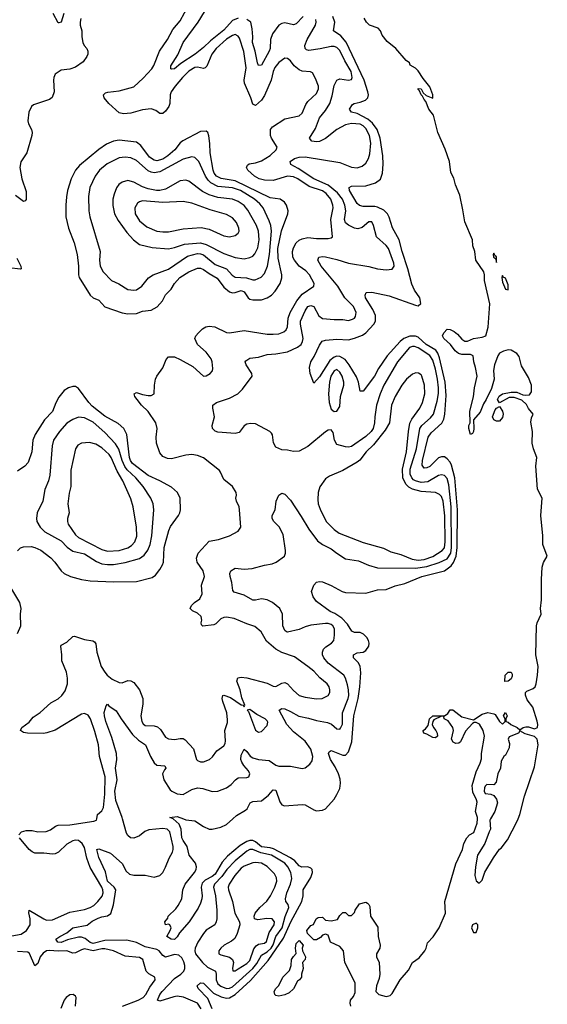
# Model space of a CAD drawing. Header units: inches. Extents: x 1603819 to 1745079, y 385938 to 533966.
# Tile 318 of 561: x 1741445 to 1745079, y 418722 to 425508. Entities that reach past the tile are written whole.
import ezdxf

# ---------------------------------------------------------------- set-up
doc = ezdxf.new("R2010")
doc.units = ezdxf.units.IN
doc.header["$MEASUREMENT"] = 0
doc.layers.add('B7441', color=7, linetype='Continuous')
doc.layers.add('B7442', color=7, linetype='Continuous')

msp = doc.modelspace()

# ---------------------------------------------------------------- linework, layer by layer
at = {"layer": 'B7441', "color": 5}
for points, elevation in [([(1741439.6, 419890), (1741457, 419910), (1741490, 419919.3), (1741530, 419920.2), (1741570, 419911.1), (1741626.6, 419913.4), (1741656, 419924), (1741690.7, 419949.3), (1741710, 419955.9), (1741790, 419959.8), (1741955.9, 419984.1), (1741972.7, 419990), (1741974.9, 420000)], 180), ([(1742694.2, 418690), (1742670.2, 418730.2), (1742572.3, 418772.3), (1742530, 418778.4), (1742505.3, 418774.7), (1742410, 418743.1), (1742394.5, 418750), (1742410.5, 418790), (1742426.7, 418810), (1742510, 418900.4), (1742553.5, 418930), (1742574.6, 418950), (1742581.2, 418970), (1742581.8, 418990), (1742575.8, 419015.8), (1742562.2, 419042.2), (1742540.2, 419060.2), (1742510, 419066), (1742450, 419046.4), (1742430, 419058.2), (1742405.4, 419090), (1742390, 419100.8), (1742310, 419118.3), (1742250, 419148), (1742183.6, 419163.6), (1742030, 419161), (1741950, 419141.9), (1741930, 419147.7), (1741895.3, 419175.3), (1741870, 419184.6), (1741850, 419184.3), (1741774.1, 419165.9), (1741730, 419147.7), (1741708.3, 419150), (1741693, 419170), (1741721.7, 419190), (1741770, 419214.3), (1741810.8, 419249.2), (1741910, 419268.3), (1741944.9, 419295.1), (1741984, 419316), (1742010, 419325.8), (1742050, 419331.8), (1742071.8, 419348.2), (1742090, 419408.7), (1742106.5, 419510), (1742094.5, 419530), (1742050, 419571.6), (1742036.1, 419636.1), (1741990, 419734), (1741977, 419790), (1741990, 419794.5), (1742070, 419763.8), (1742150, 419692.9), (1742178.9, 419638.9), (1742200, 419620), (1742230, 419612.2), (1742310, 419612), (1742370, 419599.3), (1742409.6, 419610.4), (1742430, 419630.7), (1742450, 419666.8), (1742473.8, 419730), (1742497, 419770), (1742502.5, 419790), (1742502.1, 419810), (1742479.4, 419910), (1742459.7, 419930), (1742430, 419934.2), (1742334.4, 419925.6), (1742307.7, 419912.3), (1742270, 419882.2), (1742230, 419867.7), (1742208.3, 419870), (1742190, 419885.1), (1742181.4, 419901.4), (1742153.4, 420000)], 160), ([(1742771.2, 418690), (1742741.5, 418761.5), (1742673.7, 418830), (1742666.3, 418850), (1742690, 418870.2), (1742710, 418866.7), (1742779.3, 418799.3), (1742833.5, 418773.5), (1742870, 418763.7), (1742890, 418766.6), (1742930, 418789), (1743033.5, 418886.5), (1743156.6, 419023.4), (1743261.2, 419178.8), (1743312.3, 419290), (1743388.4, 419430), (1743398.2, 419470), (1743397.2, 419510), (1743450, 419597), (1743462.3, 419630), (1743458.4, 419650), (1743450, 419660.7), (1743430, 419669), (1743387.3, 419667.3), (1743370, 419676.9), (1743339, 419710), (1743310.8, 419730.8), (1743193, 419793), (1743170, 419800.6), (1743110, 419806.9), (1743070, 419841.8), (1743050, 419851.6), (1743030, 419850.9), (1743010, 419843.6), (1742964.2, 419815.8), (1742876.7, 419743.3), (1742838.9, 419701.1), (1742790, 419618.1), (1742770, 419602.2), (1742722.6, 419577.4), (1742702.1, 419557.9), (1742693.9, 419530), (1742700.4, 419470), (1742698.1, 419450), (1742690, 419418.7), (1742674.3, 419385.7), (1742612.8, 419290), (1742545.1, 419214.9), (1742530, 419187), (1742510, 419167.8), (1742488, 419170), (1742458, 419190), (1742482, 419230), (1742488, 419250), (1742478, 419270), (1742470, 419275.3), (1742448.7, 419268.7), (1742444, 419290), (1742464.4, 419315.6), (1742468.3, 419330), (1742519.9, 419380.1), (1742536.2, 419403.8), (1742560.7, 419450), (1742569, 419510), (1742584.4, 419550), (1742648.4, 419630), (1742659.3, 419650), (1742662.3, 419670), (1742655.2, 419695.2), (1742611.1, 419750), (1742597.9, 419810), (1742569.9, 419850), (1742561.6, 419870), (1742557.5, 419930), (1742543.9, 419963.9), (1742502.7, 420000)], 140), ([(1742572.5, 420000), (1742590, 419993.6), (1742650, 419986.3), (1742710, 419947.2), (1742750, 419928.9), (1742770, 419928.8), (1742830, 419943.2), (1742870, 419960.3), (1742913.3, 420000)], 140), ([(1743726.6, 418710), (1743720.9, 418730), (1743723.7, 418750), (1743743.8, 418776.2), (1743755.8, 418804.2), (1743756, 418870), (1743683.7, 419010), (1743674, 419090), (1743650, 419121.2), (1743586, 419150), (1743570, 419198), (1743550, 419206), (1743530, 419198), (1743516.9, 419183.1), (1743490, 419166), (1743470, 419166), (1743426, 419210), (1743422, 419230), (1743450, 419264.7), (1743468.4, 419271.6), (1743486, 419310), (1743500.4, 419319.6), (1743530, 419322), (1743550, 419302), (1743590, 419298), (1743633.6, 419306.4), (1743650, 419334), (1743670, 419354), (1743690, 419354), (1743710, 419334), (1743730, 419334), (1743750, 419354), (1743755.3, 419370), (1743785.2, 419414.8), (1743830, 419426), (1743839.8, 419419.8), (1743850.6, 419410.6), (1743855.5, 419395.5), (1743860.7, 419330), (1743912.7, 419252.7), (1743914.9, 419190), (1743928.4, 419130), (1743926, 419110), (1743903, 419070), (1743902, 419050), (1743920.5, 419010), (1743925.7, 418930), (1743920.3, 418899.7), (1743902.3, 418850), (1743897.3, 418810), (1743918, 418790), (1743970, 418775.5), (1743996.3, 418783.7), (1744010, 418796), (1744065.1, 418890), (1744121.8, 418958.2), (1744149.7, 419010), (1744197.4, 419042.6), (1744236, 419090), (1744245.2, 419110), (1744253.2, 419146.8), (1744291.8, 419188.2), (1744335.1, 419250), (1744377.2, 419350), (1744373.3, 419430), (1744449.6, 419690), (1744495.3, 419790), (1744504, 419830), (1744524, 419870), (1744542, 419890), (1744573, 419907), (1744597, 419970), (1744597.1, 420000)], 120), ([(1744688.4, 420000), (1744682.4, 419990), (1744686.7, 419930), (1744679.5, 419910), (1744648.7, 419831.3), (1744598.8, 419750), (1744584, 419670), (1744580.7, 419610), (1744590, 419572), (1744610, 419558), (1744630, 419578), (1744647.7, 419632.3), (1744708.1, 419731.9), (1744750, 419790.6), (1744761.5, 419798.5), (1744805.3, 419854.7), (1744870, 419979.3), (1744877.7, 420000)], 120), ([(1741390, 419193.8), (1741453.7, 419206.3), (1741491.2, 419230), (1741515.9, 419270), (1741517.2, 419310), (1741508.2, 419351.8), (1741509.8, 419370.2), (1741610.1, 419310.1), (1741630, 419302.1), (1741670, 419303.9), (1741790, 419356.8), (1741890, 419374.6), (1741931.1, 419388.9), (1741956.1, 419403.9), (1741983.7, 419430), (1742011.9, 419468.1), (1742019.3, 419490), (1742017.9, 419510), (1742009.4, 419530), (1741930, 419666), (1741907.5, 419730), (1741890, 419802), (1741875.1, 419830), (1741862.1, 419842.1), (1741850, 419849.9), (1741830, 419853.1), (1741810, 419848.1), (1741770, 419825.4), (1741711.8, 419770), (1741690, 419759.5), (1741670, 419756.4), (1741610, 419763.9), (1741550, 419764.1), (1741530, 419772), (1741508.7, 419790), (1741443.6, 419870)], 180), ([(1742152.6, 418710), (1742261, 418750), (1742295.8, 418770), (1742313.3, 418790), (1742340.2, 418839.8), (1742377.2, 418890), (1742375.1, 418910), (1742333.2, 418933.2), (1742316.9, 418950), (1742292.6, 419030), (1742270, 419044.2), (1742170, 419052.8), (1742089.9, 419089.9), (1742030, 419103.7), (1742010, 419104.4), (1741950, 419091.4), (1741890, 419103.4), (1741870, 419098.5), (1741830, 419076.1), (1741810, 419075.3), (1741770, 419089.5), (1741710, 419088.4), (1741650, 419093.8), (1741629.5, 419090.5), (1741605.2, 419074.8), (1741586.1, 419050), (1741570, 419002.9), (1741550, 418987.1), (1741513, 419073), (1741501.3, 419081.3), (1741430, 419086.5)], 180), ([(1741829.8, 418710), (1741833.3, 418770), (1741830, 418778), (1741813.2, 418790), (1741790, 418786.6), (1741764.6, 418770), (1741751.6, 418750), (1741727.6, 418692.4)], 220)]:
    msp.add_lwpolyline(points, dxfattribs=dict(at, elevation=elevation))
for points, elevation in [([(1743050, 419789.6), (1743030, 419789.5), (1743010, 419777.6), (1742929.3, 419710), (1742872, 419650), (1742837.9, 419602.1), (1742785.8, 419550), (1742780.4, 419530), (1742794.5, 419470), (1742801.9, 419370), (1742803, 419310), (1742798.3, 419290), (1742788.1, 419270), (1742730, 419232.3), (1742711, 419210), (1742672.5, 419150), (1742653.8, 419110), (1742652.1, 419090), (1742656.5, 419070), (1742703.2, 419010), (1742737.9, 418977.9), (1742792.7, 418950), (1742798.8, 418930), (1742797.8, 418890), (1742810, 418864.2), (1742830, 418846.2), (1742870, 418831.2), (1742890, 418832.6), (1742910, 418841.9), (1743050.7, 418969.3), (1743077, 419003), (1743110, 419061), (1743150, 419083.5), (1743176.8, 419110), (1743190, 419132.1), (1743209.5, 419190.5), (1743251.9, 419250), (1743272.5, 419327.5), (1743299.6, 419390), (1743295, 419410), (1743277.6, 419430), (1743274.7, 419450), (1743284.6, 419490), (1743310.8, 419550), (1743319.2, 419590), (1743312.2, 419630), (1743292.6, 419670), (1743270, 419693.9), (1743178.5, 419750), (1743106.2, 419766.2)], 160), ([(1743070, 419699.6), (1743050, 419696.1), (1742990, 419673.4), (1742970, 419660.4), (1742927.3, 419610), (1742887.7, 419550), (1742881.1, 419530), (1742883, 419510), (1742911.6, 419430), (1742926.8, 419350), (1742957.6, 419290), (1742960.3, 419270), (1742943.1, 419210), (1742925.5, 419174.5), (1742903.8, 419156.2), (1742852.7, 419130), (1742830.4, 419110), (1742815.3, 419090), (1742816.4, 419070), (1742830, 419062.4), (1742890, 419047.8), (1742910.6, 419030.6), (1742916.6, 419010), (1742910.3, 418970.3), (1742913.4, 418953.4), (1742930, 418952.9), (1742950, 418965.5), (1743010, 419003.1), (1743030, 419025), (1743056.5, 419103.5), (1743074, 419126), (1743090, 419136.4), (1743130, 419143.1), (1743145, 419155), (1743162.5, 419217.5), (1743196.7, 419270), (1743199.9, 419290), (1743184.5, 419310), (1743145.9, 419314.1), (1743084.2, 419304.2), (1743061.2, 419310), (1743058.7, 419330), (1743066.9, 419350), (1743099.3, 419390), (1743146.3, 419433.7), (1743172.8, 419470), (1743203.2, 419530), (1743215.2, 419570), (1743214.1, 419594.1), (1743200.2, 419620.2), (1743150, 419672.4), (1743110, 419695.7)], 180), ([(1744590, 419280.7), (1744564, 419270), (1744558, 419250), (1744570, 419216), (1744590, 419217.1), (1744600.4, 419250), (1744600.7, 419270)], 120), ([(1743230, 418778), (1743210, 418782), (1743202, 418790), (1743198, 418810), (1743208, 418830), (1743228.9, 418851.1), (1743258, 418910), (1743304, 418956), (1743315.3, 418990), (1743318, 419030), (1743330, 419052), (1743348.7, 419071.3), (1743345.2, 419110), (1743350, 419142), (1743370, 419162), (1743398, 419130), (1743391.3, 419110), (1743391.6, 419091.6), (1743414, 419050), (1743412, 419030), (1743392, 419010), (1743398, 418970), (1743384.7, 418930), (1743384.7, 418910), (1743372, 418890), (1743358, 418882), (1743330.7, 418829.3), (1743299.8, 418800.2), (1743270, 418788)], 120)]:
    msp.add_lwpolyline(points, close=True, dxfattribs=dict(at, elevation=elevation))
at = {"layer": 'B7442', "color": 5}
for points, elevation in [([(1741974.9, 420000), (1741981.6, 420030), (1742010, 420054.7), (1742022.3, 420077.7), (1742030.9, 420170), (1742032.5, 420290), (1741995, 420430), (1741986.4, 420510), (1741962.7, 420602.7), (1741932.9, 420690), (1741915.4, 420715.4), (1741890, 420725.5), (1741870, 420721.3), (1741690, 420610.4), (1741632.4, 420592.4), (1741608.7, 420588.7), (1741498, 420590), (1741470, 420595.6), (1741449.4, 420610), (1741458.4, 420630), (1741510, 420666.7), (1741538.2, 420701.8), (1741586.5, 420733.5), (1741659.8, 420800.2), (1741710, 420828), (1741735.6, 420850), (1741757.9, 420882.1), (1741773.6, 420930), (1741773.6, 420970), (1741766.2, 421010), (1741734.7, 421090), (1741735.6, 421130), (1741727.1, 421190), (1741730, 421197.3), (1741770, 421218), (1741810, 421257.1), (1741821.7, 421258.3), (1741890, 421237.3), (1741948.1, 421228.1), (1741959.8, 421219.8), (1741970, 421206), (1741976.5, 421150), (1742006.2, 421050), (1742030, 421010.3), (1742047.8, 420990), (1742082, 420962), (1742130, 420939.1), (1742150, 420937.8), (1742190, 420953.8), (1742210, 420951.3), (1742230, 420939.1), (1742270, 420889), (1742293.3, 420830), (1742293.2, 420790), (1742278.3, 420710), (1742286.1, 420670), (1742295.9, 420655.9), (1742310, 420644.3), (1742370, 420640.2), (1742393.3, 420633.3), (1742415, 420615), (1742450, 420562.4), (1742470, 420552), (1742510, 420546.3), (1742550, 420554), (1742570, 420553.1), (1742585.3, 420545.3), (1742642.6, 420482.6), (1742663.1, 420410), (1742670, 420402.4), (1742690, 420394), (1742710, 420394), (1742752, 420410), (1742772.6, 420427.4), (1742803.6, 420470), (1742850, 420503.7), (1742859.8, 420520.2), (1742862.9, 420537.1), (1742858.3, 420610), (1742876.1, 420663.9), (1742877.2, 420682.8), (1742870.4, 420730.4), (1742842.9, 420810), (1742839.1, 420830), (1742844, 420850), (1742850, 420852), (1742896, 420836), (1742970, 420786.4), (1742984, 420784), (1742990, 420772), (1742995.5, 420784.5), (1742973.9, 420833.9), (1742962.4, 420890), (1742941, 420950), (1742948.3, 420971.7), (1742970, 420976.9), (1743010, 420971), (1743150, 420935.2), (1743190, 420913.8), (1743210, 420912.7), (1743250, 420935.3), (1743270, 420939.2), (1743290.5, 420930.5), (1743330, 420884.7), (1743370, 420851.3), (1743410, 420839.1), (1743490, 420827.6), (1743528.7, 420830), (1743569.4, 420850), (1743581.3, 420870), (1743582, 420890), (1743575.4, 420910), (1743562, 420930), (1743511.2, 420971.2), (1743470, 421016.9), (1743430, 421051.1), (1743337, 421117), (1743250, 421146.5), (1743210, 421168.7), (1743144.9, 421224.9), (1743107.9, 421287.9), (1743065.3, 421325.3), (1743010, 421343.1), (1742921, 421381), (1742870, 421390.4), (1742850, 421388.3), (1742830, 421379.4), (1742794.8, 421345.2), (1742781.7, 421338.3), (1742707.2, 421327.2), (1742697.6, 421337.6), (1742694.6, 421350), (1742698.3, 421370), (1742694.6, 421394.6), (1742670, 421416.5), (1742634.3, 421434.3), (1742618.9, 421450), (1742628.7, 421470), (1742649.2, 421490.8), (1742684.7, 421515.3), (1742701.7, 421550), (1742697.2, 421610), (1742717.8, 421670), (1742708.1, 421710), (1742666.2, 421770), (1742663.1, 421796.9), (1742674, 421830), (1742750, 421914), (1742815.2, 421924.8), (1742889.8, 421950.2), (1742950, 421982), (1742967.3, 422010), (1742959.8, 422130), (1742956.8, 422150), (1742937.4, 422190), (1742934, 422210), (1742938.9, 422230), (1742936.3, 422250), (1742909.6, 422290), (1742850, 422338.4), (1742828.8, 422388.8), (1742819.8, 422399.8), (1742710, 422488.1), (1742670, 422505), (1742630, 422511.6), (1742590, 422506.3), (1742490, 422482.2), (1742463.6, 422483.6), (1742430, 422496.2), (1742410, 422522), (1742386.3, 422590), (1742384.4, 422630), (1742390.6, 422690.6), (1742382, 422730), (1742330, 422806.4), (1742283.8, 422850), (1742252.8, 422890), (1742238, 422910), (1742233.2, 422930), (1742250, 422937.6), (1742290, 422924.2), (1742330, 422917), (1742350, 422918), (1742371.9, 422928.1), (1742372.6, 422990), (1742381, 423030), (1742389.9, 423050.1), (1742431.1, 423108.9), (1742454.6, 423165.4), (1742470, 423183.1), (1742510, 423183.2), (1742550, 423166), (1742637.2, 423117.2), (1742710, 423050.5), (1742730, 423053), (1742757.2, 423070), (1742771.6, 423088.4), (1742775.3, 423104.7), (1742769.6, 423150), (1742762.6, 423170), (1742730, 423217.4), (1742669.7, 423270), (1742651.3, 423310), (1742658.7, 423330), (1742675.6, 423350), (1742703.1, 423376.9), (1742726, 423390), (1742750, 423395.2), (1742789.8, 423390.2), (1742870, 423352.9), (1742890, 423350.2), (1742990, 423365), (1743150, 423340.7), (1743190, 423339.2), (1743230, 423343.5), (1743264.2, 423355.8), (1743279.8, 423370), (1743289.9, 423390.1), (1743295.1, 423450), (1743307.1, 423490), (1743353.1, 423570), (1743390, 423615.9), (1743471.6, 423670), (1743472.4, 423690), (1743439.9, 423750), (1743416, 423776), (1743369.1, 423810), (1743336.5, 423850), (1743327.2, 423870), (1743323.8, 423910), (1743330, 423935.8), (1743348.9, 423970), (1743370, 423987.5), (1743390, 423996.8), (1743430, 424005.4), (1743490, 423998.9), (1743570, 423999.3), (1743590, 424003.1), (1743599.6, 424010), (1743587.4, 424130), (1743603, 424210), (1743601, 424230), (1743587.3, 424270), (1743555.5, 424310), (1743530, 424328.6), (1743438.8, 424358.8), (1743359.9, 424410), (1743330, 424423.7), (1743290, 424428.2), (1743190, 424399), (1743130, 424400.6), (1743094.8, 424410), (1743061, 424430), (1743016, 424470), (1743006.9, 424490), (1743013.9, 424506.1), (1743024.7, 424515.3), (1743070, 424520.2), (1743110, 424534.1), (1743170, 424572.4), (1743210.7, 424610), (1743217.4, 424630), (1743178.6, 424690), (1743171.6, 424710), (1743172.8, 424750), (1743185.3, 424770), (1743270, 424823.2), (1743370, 424844.7), (1743390, 424864), (1743416.2, 424923.8), (1743430, 424944.7), (1743490, 424997.8), (1743501.9, 425030), (1743502, 425050), (1743483.2, 425103.2), (1743460.5, 425140.5), (1743448.8, 425148.8), (1743390, 425152.5), (1743370, 425161.1), (1743335.7, 425190), (1743310, 425224.4), (1743290, 425239.7), (1743270, 425242), (1743230, 425212.2), (1743202.8, 425177.2), (1743191.5, 425150), (1743177.7, 425090), (1743130, 424986.2), (1743110, 424953.3), (1743070, 424915.6), (1743059.8, 424919.8), (1743050, 424926), (1743037.6, 424970), (1742993.9, 425070), (1742991.8, 425090), (1743004.3, 425175.7), (1742987.6, 425287.6), (1742959.3, 425379.3), (1742950, 425392.9), (1742930, 425404.5), (1742910, 425399.6), (1742870, 425374.2), (1742798.7, 425310), (1742768.3, 425270), (1742732.9, 425187.1), (1742723.2, 425176.8), (1742710, 425170.5), (1742670, 425179.9), (1742650, 425178.8), (1742610, 425153.7), (1742566.2, 425110), (1742514.7, 425050), (1742487.1, 425010), (1742480.3, 424990), (1742478.6, 424930), (1742473, 424910), (1742450, 424876.4), (1742430, 424861.5), (1742410, 424860.4), (1742381.7, 424881.7), (1742350, 424893.3), (1742290, 424885.3), (1742210, 424863.7), (1742159.6, 424859.6), (1742130, 424865.6), (1742059.1, 424930), (1742026, 424970), (1742022, 424990), (1742036.3, 425003.7), (1742051.1, 425008.9), (1742130, 425017.5), (1742230, 425045.5), (1742294.4, 425105.6), (1742354.2, 425170), (1742368, 425192), (1742407.9, 425290), (1742463.7, 425370), (1742500.6, 425439.4), (1742550, 425499), (1742609.9, 425610.1)], 180), ([(1741864.7, 425515.3), (1741860.2, 425490), (1741861, 425470), (1741872.1, 425430), (1741872.1, 425390), (1741878.6, 425350), (1741887.8, 425330), (1741906, 425310), (1741913.2, 425290), (1741913.4, 425270), (1741906.7, 425253.3), (1741882.6, 425217.4), (1741830, 425179.5), (1741790, 425167.3), (1741730, 425159.5), (1741688.6, 425131.4), (1741679.1, 425110), (1741676.4, 425090), (1741682.8, 425010), (1741669.2, 424970.8), (1741650, 424957.7), (1741539.3, 424920.7), (1741526, 424910), (1741506.9, 424870), (1741500.3, 424810), (1741504.9, 424790), (1741526.9, 424750), (1741531.2, 424730), (1741529.1, 424710), (1741492.9, 424590), (1741451.6, 424528.4), (1741444.7, 424490), (1741460.1, 424410), (1741490, 424322.8), (1741490, 424269), (1741481.6, 424258.4), (1741470, 424253.6), (1741416.8, 424296.8)], 180), ([(1741747.8, 425550), (1741730, 425489.4), (1741714.4, 425485.6), (1741710, 425485.1), (1741674.4, 425550)], 160), ([(1742950, 425517.3), (1742910, 425502), (1742850, 425435.4), (1742757.8, 425362.2), (1742710, 425315.9), (1742653.4, 425270), (1742555, 425205), (1742510, 425169.8), (1742490, 425166), (1742486, 425170), (1742486.4, 425190), (1742534.4, 425265.6), (1742570, 425350.2), (1742674.7, 425490), (1742718.5, 425561.5)], 160), ([(1742913.3, 420000), (1742937.7, 420022.3), (1743000, 420060), (1743010.7, 420069.3), (1743031.6, 420110), (1743050, 420119.2), (1743110, 420123.2), (1743157.7, 420162.3), (1743190, 420200.4), (1743210, 420197.1), (1743237, 420117), (1743250, 420097.6), (1743269, 420089), (1743390, 420099.6), (1743410, 420096), (1743470, 420061.7), (1743490, 420056), (1743530, 420060.3), (1743550.9, 420069.1), (1743610, 420136.5), (1743630, 420168.9), (1743649, 420210), (1743653.6, 420246.4), (1743652.8, 420272.8), (1743640.9, 420310), (1743617.9, 420357.9), (1743585.4, 420410), (1743572.4, 420450), (1743577.4, 420462.6), (1743590, 420470.2), (1743670, 420438.8), (1743690, 420439.8), (1743710, 420461.8), (1743732.2, 420530), (1743745.4, 420710), (1743775.8, 420830), (1743787.9, 420910), (1743793.4, 421006.6), (1743790, 421052.1), (1743777.1, 421077.1), (1743743.5, 421110), (1743743, 421130), (1743770, 421145), (1743810, 421149.5), (1743830, 421159.8), (1743848.9, 421190), (1743851.9, 421210), (1743847.8, 421230), (1743836.2, 421250), (1743813.6, 421273.6), (1743790, 421284.6), (1743750, 421284.9), (1743732.9, 421292.9), (1743702.9, 421342.9), (1743663.6, 421383.6), (1743615.7, 421415.7), (1743583, 421430), (1743490, 421498.4), (1743465.6, 421530), (1743453.6, 421566.4), (1743470, 421611.3), (1743490, 421630.8), (1743510, 421636.3), (1743530, 421632.7), (1743590, 421608.8), (1743666.4, 421566.4), (1743690, 421559.5), (1743830, 421556.1), (1743910, 421578.8), (1743970, 421580.2), (1744030, 421605.8), (1744096.9, 421623.1), (1744215.8, 421670), (1744370, 421708.8), (1744417.1, 421742.9), (1744433.2, 421766.8), (1744450.3, 421809.7), (1744458.8, 421870), (1744461.1, 422130), (1744442, 422350), (1744418.6, 422438.6), (1744410, 422458.4), (1744390, 422481.9), (1744370, 422495.2), (1744350, 422495.7), (1744330, 422487.5), (1744270, 422429.2), (1744250, 422419), (1744230, 422417.6), (1744216.8, 422436.8), (1744219.1, 422470), (1744258.4, 422630), (1744279, 422661), (1744352.9, 422727.1), (1744365.6, 422754.4), (1744373.4, 422790), (1744381.6, 422918.4), (1744376.5, 423010), (1744336.7, 423176.7), (1744324.7, 423210), (1744311.5, 423230), (1744244.8, 423270), (1744190, 423320.5), (1744170, 423326.9), (1744133.2, 423326.8), (1744090, 423310.6), (1744064.5, 423290), (1743975.5, 423190), (1743916, 423104), (1743887.6, 423050), (1743810, 422947.3), (1743790, 422946.6), (1743777.7, 423010), (1743765.5, 423045.5), (1743714, 423130), (1743685.7, 423165.7), (1743650, 423185.5), (1743630, 423187.8), (1743610, 423182.5), (1743580.2, 423159.8), (1743510, 423046.2), (1743470, 423002), (1743445.1, 423070), (1743441.3, 423110), (1743449.8, 423150), (1743473.6, 423186.4), (1743510, 423265.5), (1743528.1, 423291.9), (1743550, 423298.6), (1743630, 423305.1), (1743710, 423302.3), (1743750, 423311.8), (1743805.9, 423334.1), (1743830, 423349.4), (1743884.9, 423410), (1743894.5, 423430), (1743894.6, 423470), (1743876.5, 423510), (1743827.1, 423590), (1743823.5, 423610), (1743831.4, 423628.6), (1743870, 423629.2), (1743990, 423604.3), (1744170, 423539.8), (1744190, 423535.8), (1744208.6, 423551.4), (1744200.4, 423590), (1744164, 423644), (1744145.7, 423685.7), (1744119, 423790), (1744078.9, 423910), (1744058, 423990), (1744013.3, 424073.3), (1743990, 424146.9), (1743977.1, 424170), (1743953.9, 424193.9), (1743910, 424216.4), (1743890, 424220.6), (1743810, 424220.7), (1743785.9, 424225.9), (1743770, 424239.7), (1743717.2, 424330), (1743714.5, 424350), (1743730, 424360.3), (1743830, 424362), (1743896.4, 424383.6), (1743930, 424409.2), (1743944.4, 424450), (1743948.6, 424511.4), (1743945.6, 424570), (1743926.7, 424690), (1743905.9, 424750), (1743874.6, 424794.6), (1743842.5, 424822.5), (1743770, 424862.1), (1743729.2, 424870), (1743715.8, 424890), (1743736.5, 424923.5), (1743749, 424931), (1743790, 424938.9), (1743827.5, 424952.5), (1743842.9, 424970), (1743847, 424990), (1743842.9, 425010), (1743816.7, 425090), (1743693.7, 425353.7), (1743657.1, 425397.1), (1743606, 425430), (1743615.8, 425490), (1743601.4, 425530)], 140), ([(1743397.7, 425530), (1743350, 425479.5), (1743330, 425473), (1743270, 425485.2), (1743250, 425481.7), (1743230, 425469.9), (1743185.2, 425410), (1743171.5, 425370), (1743169, 425310), (1743164, 425290), (1743110, 425194.7), (1743090, 425191.2), (1743082.8, 425210), (1743067.7, 425290), (1743049.2, 425350), (1743050.7, 425390), (1743045.4, 425445.4), (1743035.7, 425490), (1743008.7, 425508.7)], 160), ([(1744597.1, 420000), (1744597.2, 420010), (1744584, 420050), (1744594.8, 420114.8), (1744591.9, 420131.9), (1744565.1, 420185.1), (1744562, 420230), (1744590, 420324.7), (1744616.5, 420383.5), (1744625.2, 420414.8), (1744626.6, 420450), (1744645.6, 420570), (1744637.6, 420610), (1744611.9, 420651.9), (1744590, 420665.2), (1744576, 420664), (1744563.5, 420656.5), (1744515.3, 420604.7), (1744482, 420530), (1744470, 420521.6), (1744450, 420519.7), (1744430, 420528.2), (1744419.6, 420550), (1744432, 420610), (1744427.8, 420630), (1744396.1, 420676.1), (1744368, 420690), (1744366, 420706), (1744350, 420708), (1744298, 420682), (1744290.6, 420670), (1744286, 420650), (1744295.5, 420630), (1744312.2, 420610), (1744320.5, 420590), (1744322, 420570), (1744310, 420558), (1744290, 420560.7), (1744250, 420584.2), (1744228, 420590), (1744224, 420604), (1744224, 420610), (1744240.1, 420619.9), (1744257.6, 420642.4), (1744266.6, 420690), (1744290, 420710.4), (1744370, 420710.8), (1744394.5, 420725.5), (1744410, 420751.3), (1744428.9, 420751.1), (1744490, 420702.8), (1744570, 420682), (1744630, 420722), (1744670, 420732), (1744710, 420724.7), (1744718.8, 420718.8), (1744750, 420672), (1744770, 420652), (1744788, 420670), (1744788, 420690), (1744778, 420710), (1744790, 420734), (1744802, 420710), (1744794, 420690), (1744794, 420670), (1744810, 420666.8), (1744826.8, 420650), (1744870.7, 420630), (1744890, 420613.4), (1744912.3, 420630), (1744930, 420634.3), (1744950, 420634.4), (1744990, 420621.1), (1745010.6, 420630), (1745014.5, 420650), (1745010, 420672.7), (1744979.1, 420770), (1744940.7, 420820.7), (1744928.6, 420851.4), (1744929.8, 420870.2), (1744938.9, 420881.1), (1744981.7, 420898.3), (1744994.6, 420910), (1745002.5, 420930), (1745012.1, 420990), (1745015.4, 421050), (1745001.1, 421130), (1745004.5, 421330), (1745009.3, 421350.7), (1745037.2, 421410), (1745032.4, 421450), (1745039.6, 421510), (1745038.1, 421650), (1745044.6, 421735.4), (1745053.3, 421766.7), (1745079, 421810), (1745048.2, 421890), (1745047.6, 421950), (1745034.8, 422090), (1745043.1, 422210), (1745012.2, 422272.2), (1745000.2, 422430), (1745005.8, 422490), (1744983.4, 422550), (1744975.8, 422590), (1744977.2, 422670), (1744966.4, 422733.6), (1744970, 422762.8), (1744981.2, 422790), (1744950, 422827), (1744935.3, 422855.3), (1744904.5, 422884.5), (1744850, 422903.1), (1744815.3, 422904.7), (1744750, 422868), (1744737, 422890), (1744746.3, 422913.7), (1744769.3, 422930), (1744830, 422940.3), (1744870, 422940.3), (1744910, 422923), (1744930, 422919.1), (1744956.6, 422923.4), (1744970, 422942), (1744969.6, 422990), (1744950, 423042.7), (1744901.7, 423121.7), (1744885.3, 423185.3), (1744870, 423206), (1744830, 423229.7), (1744810, 423232.4), (1744776.7, 423223.3), (1744750.8, 423210), (1744738, 423190), (1744714.9, 423130), (1744707.7, 423090), (1744712, 423030), (1744694.8, 422965.2), (1744658.4, 422890), (1744639.2, 422860.8), (1744616.1, 422803.9), (1744571.3, 422750), (1744574, 422690), (1744570.7, 422669.3), (1744563.6, 422656.4), (1744550, 422648), (1744539, 422690), (1744539, 422710), (1744548.7, 422730), (1744545.2, 422810), (1744571.7, 422908.3), (1744578.4, 422970), (1744595.1, 423050), (1744585.1, 423110), (1744572.3, 423150), (1744569, 423190), (1744550, 423200.9), (1744490, 423199.7), (1744466.6, 423206.6), (1744445.1, 423225.1), (1744412.2, 423270), (1744366.6, 423310), (1744358, 423330), (1744366, 423350), (1744390, 423374.4), (1744410, 423372.4), (1744438.3, 423358.3), (1744460.8, 423340.8), (1744490, 423306.5), (1744510, 423292.9), (1744530, 423293.2), (1744570, 423309.5), (1744630, 423319.3), (1744656.2, 423330), (1744671.5, 423388.5), (1744682.2, 423550), (1744645.4, 423710), (1744646, 423750), (1744641.6, 423770), (1744587.6, 423850), (1744579.5, 423910), (1744566, 423950), (1744563.6, 423990), (1744510, 424114), (1744498.3, 424198.3), (1744477.4, 424297.4), (1744446.3, 424370), (1744435.1, 424415.1), (1744414.9, 424454.9), (1744405.4, 424530), (1744374.9, 424614.9), (1744324.4, 424730), (1744296.2, 424850), (1744263.7, 424890), (1744242.7, 424942.7), (1744230, 424958), (1744220.4, 424980.4), (1744209.5, 424989.5), (1744198, 425018), (1744190, 425026), (1744190, 425034), (1744210, 425031), (1744223.6, 425003.6), (1744245.4, 424985.4), (1744290, 424966.8), (1744291.1, 424990), (1744270, 425044.5), (1744223.4, 425103.4), (1744190, 425155), (1744170, 425173.8), (1744135.2, 425195.2), (1744130.9, 425210), (1744106.1, 425226.1), (1744036.4, 425310), (1743976.9, 425356.9), (1743941.8, 425401.8), (1743929.4, 425430), (1743913, 425450), (1743855.3, 425470), (1743832.7, 425490), (1743818, 425518)], 120), ([(1742153.4, 420000), (1742150.5, 420010), (1742106.7, 420126.7), (1742100.4, 420190), (1742115.8, 420270), (1742104.5, 420350), (1742113.2, 420410), (1742110.8, 420450), (1742079.8, 420559.8), (1742038.8, 420670), (1742028.6, 420710), (1742026.6, 420733.4), (1742040.2, 420779.8), (1742050, 420790.6), (1742058, 420778), (1742110, 420743.8), (1742142.8, 420690), (1742221.7, 420581.7), (1742262, 420542), (1742312, 420510), (1742346.1, 420430), (1742370, 420386.7), (1742390, 420370.2), (1742445.2, 420365.2), (1742451.7, 420350), (1742441.4, 420338.6), (1742428.4, 420310), (1742436.9, 420270), (1742481, 420201), (1742492.4, 420190), (1742530, 420171.5), (1742570, 420167.2), (1742630, 420203.1), (1742670, 420213.4), (1742706, 420210), (1742770, 420189.1), (1742810, 420190.2), (1742870, 420214), (1742902.3, 420237.7), (1742930.6, 420269.4), (1742950, 420281.8), (1743010, 420285.2), (1743022, 420290), (1743029.7, 420310), (1743020.2, 420330), (1742987.6, 420367.6), (1742974.5, 420390), (1742969, 420410), (1742970, 420439.1), (1742990, 420480.3), (1743010, 420464.9), (1743033, 420433), (1743050, 420421.5), (1743090, 420408.6), (1743162.7, 420402.7), (1743210, 420370.2), (1743230, 420363.9), (1743310, 420362.8), (1743390, 420347.4), (1743410, 420352.2), (1743443.3, 420376.7), (1743459, 420401), (1743462.8, 420430), (1743450, 420480.4), (1743410, 420535.2), (1743330, 420598.7), (1743284.2, 420650), (1743231.6, 420750), (1743250, 420761.5), (1743270, 420757.8), (1743310, 420740.8), (1743367.3, 420707.3), (1743434.2, 420694.2), (1743490, 420677.7), (1743565, 420665), (1743592.7, 420652.7), (1743630, 420620.9), (1743650, 420618.9), (1743655.3, 420624.7), (1743667.6, 420652.4), (1743668.9, 420730), (1743708.1, 420830), (1743711.9, 420850), (1743710.6, 420890), (1743703.3, 420923.3), (1743689.4, 420969.4), (1743676.5, 420990), (1743570, 421074.1), (1743539.1, 421110), (1743530.5, 421130), (1743529.9, 421150), (1743536.5, 421170), (1743553.7, 421186.3), (1743592.2, 421210), (1743607.8, 421230), (1743614, 421266), (1743612.5, 421310), (1743602.5, 421330), (1743590, 421340.4), (1743570, 421347), (1743550, 421346.1), (1743450, 421335), (1743410, 421323.2), (1743370, 421304.1), (1743290, 421287.3), (1743282.9, 421290), (1743270, 421297.7), (1743256.5, 421330), (1743254.7, 421410), (1743237.7, 421450), (1743186.2, 421490), (1743150, 421510.4), (1743110, 421515.3), (1743070, 421506.5), (1743050, 421507.2), (1742990, 421542.6), (1742922.2, 421562.2), (1742913.1, 421573.1), (1742906.6, 421630), (1742893.8, 421670), (1742892.2, 421690), (1742899.6, 421710), (1742930, 421727.6), (1742990, 421721.5), (1743045.4, 421725.4), (1743130, 421748.8), (1743183.3, 421756.7), (1743210.4, 421769.6), (1743268.5, 421811.5), (1743276.5, 421830), (1743276.7, 421850), (1743258.8, 421958.8), (1743232.3, 422012.3), (1743196, 422050), (1743182.8, 422070), (1743183.8, 422090), (1743204.8, 422130), (1743211.2, 422190), (1743230, 422230.6), (1743250, 422243.8), (1743270, 422237.1), (1743310, 422195.3), (1743384, 422084), (1743436, 421996), (1743496.2, 421916.2), (1743530, 421891.7), (1743590, 421861.6), (1743628.9, 421830), (1743690, 421792.1), (1743778.9, 421778.9), (1743847.6, 421747.6), (1743910, 421729.5), (1744170, 421728), (1744250, 421740.3), (1744334.3, 421765.7), (1744390, 421791.9), (1744414.4, 421830), (1744419.7, 421870), (1744416.4, 422150), (1744401, 422301), (1744390, 422346.6), (1744370, 422366.3), (1744350, 422371.1), (1744330, 422366.5), (1744256.4, 422323.6), (1744210, 422318.5), (1744170, 422328.6), (1744157.4, 422337.4), (1744144.7, 422350), (1744134.8, 422374.8), (1744134.8, 422410), (1744177.7, 422550), (1744201.5, 422690), (1744213.6, 422710), (1744275.3, 422764.7), (1744294.1, 422790), (1744320.5, 422879.5), (1744329.3, 422930.7), (1744330.2, 422970), (1744323, 423030), (1744310, 423098.5), (1744290, 423161.1), (1744270, 423192.6), (1744190, 423245.6), (1744163.7, 423256.3), (1744150, 423256.5), (1744130, 423247.4), (1744047.4, 423150), (1743953.3, 422990), (1743927.1, 422930), (1743902.9, 422850), (1743890.6, 422770), (1743889.5, 422729.5), (1743878.8, 422690), (1743865.3, 422670), (1743830, 422635.6), (1743730, 422567), (1743710, 422562.5), (1743690, 422564.6), (1743630, 422579.7), (1743613.3, 422610), (1743602.9, 422662.9), (1743590, 422681.2), (1743570, 422678), (1743550, 422667.6), (1743430, 422566.3), (1743370, 422535.1), (1743331.4, 422531.4), (1743290, 422542), (1743250, 422542.9), (1743210, 422562), (1743192.2, 422592.2), (1743186.2, 422646.2), (1743178.8, 422658.8), (1743167.6, 422670), (1743070, 422721.5), (1743034.4, 422725.6), (1743010, 422720.3), (1742990, 422708.3), (1742956.4, 422663.6), (1742930, 422656.8), (1742810, 422665.6), (1742791.9, 422671.9), (1742773.2, 422690), (1742769.3, 422710), (1742786, 422770), (1742775.1, 422830), (1742776, 422850), (1742801.2, 422870), (1742890, 422899.3), (1742947.4, 422930), (1742978.5, 422961.5), (1743046, 423050), (1743044.7, 423070), (1743005.1, 423130), (1742997.6, 423150), (1743002.9, 423157.1), (1743030, 423174.4), (1743090, 423181.8), (1743150, 423199.7), (1743210, 423203.8), (1743290, 423218.4), (1743357.2, 423250), (1743382.9, 423270), (1743393.8, 423290), (1743397.4, 423310), (1743378.3, 423410), (1743379.4, 423430), (1743410, 423502), (1743430, 423531.8), (1743450, 423539), (1743470, 423531.9), (1743506.2, 423466.2), (1743530, 423448.3), (1743610, 423441.5), (1743670, 423442.4), (1743710, 423435.4), (1743737.3, 423442.7), (1743749.9, 423450.1), (1743758.1, 423461.9), (1743763.4, 423490), (1743744.9, 423530), (1743685, 423590), (1743636.9, 423670), (1743520.6, 423810), (1743499.2, 423850), (1743505.6, 423870), (1743530, 423875.4), (1743550, 423873.1), (1743630, 423855.5), (1743710, 423829.5), (1743850, 423807.8), (1743908.5, 423791.5), (1743970, 423782.8), (1744010.9, 423789.1), (1744024.4, 423810), (1744021.1, 423830), (1743985.8, 423930), (1743970, 423951.8), (1743902.2, 424010), (1743881.2, 424090), (1743870, 424113.5), (1743850, 424113.5), (1743803.7, 424076.3), (1743772.8, 424067.2), (1743750, 424071.8), (1743710, 424090.5), (1743688.4, 424108.4), (1743681.6, 424130), (1743690.7, 424190), (1743683.6, 424230), (1743668.2, 424270), (1743634.2, 424314.2), (1743570, 424366.8), (1743471.4, 424410), (1743362.1, 424482.1), (1743311.5, 424510), (1743308, 424530), (1743338.4, 424550), (1743370, 424559.2), (1743410, 424563.3), (1743650, 424523.1), (1743730, 424491.4), (1743770, 424486.7), (1743802.7, 424497.3), (1743830, 424519.6), (1743847.5, 424550), (1743856.1, 424583.9), (1743864.1, 424655.9), (1743854.9, 424710), (1743830, 424758.8), (1743810, 424777.1), (1743790, 424787.5), (1743730, 424791.2), (1743690, 424782.8), (1743629.5, 424750.5), (1743550, 424688.6), (1743510, 424667.9), (1743490, 424664.9), (1743458, 424670), (1743440.5, 424690), (1743482.9, 424757.1), (1743510, 424830.3), (1743550, 424881.3), (1743579.9, 424930), (1743596.5, 424983.5), (1743610, 425053.7), (1743628.5, 425091.5), (1743650, 425100.9), (1743710, 425090.2), (1743730, 425095.8), (1743735.8, 425110), (1743728.6, 425150), (1743683.8, 425223.8), (1743650, 425296.2), (1743630, 425316.8), (1743610, 425322.8), (1743590, 425322.7), (1743513.8, 425306.2), (1743435.9, 425295.9), (1743420.4, 425300.4), (1743410, 425309.7), (1743409.9, 425330.1), (1743423.9, 425370), (1743482.4, 425470), (1743486.5, 425490), (1743484.7, 425510)], 160), ([(1741424, 423864), (1741451.8, 423808.2), (1741454, 423790), (1741450, 423787.4), (1741370, 423796.7)], 180), ([(1741430, 421847.8), (1741450, 421866.9), (1741470, 421874.3), (1741523.6, 421876.4), (1741550, 421870.1), (1741590, 421850.9), (1741659.8, 421799.8), (1741687.3, 421770), (1741730, 421710.3), (1741750, 421691.6), (1741794, 421670), (1741871.1, 421648.9), (1741930, 421641.5), (1742090, 421634), (1742250, 421635.1), (1742356.7, 421663.3), (1742380.1, 421679.9), (1742410, 421718), (1742429.2, 421750), (1742435.8, 421770), (1742440.9, 421870), (1742471.9, 421988.1), (1742484.4, 422015.6), (1742539, 422090), (1742548.2, 422110), (1742552.3, 422130), (1742548.9, 422210), (1742530.8, 422250), (1742490, 422286.3), (1742410.9, 422330), (1742330, 422365.5), (1742222.2, 422450), (1742208.3, 422470), (1742201.3, 422490), (1742182.2, 422650), (1742162.3, 422690), (1742123.7, 422723.7), (1742030, 422775.9), (1741944.6, 422844.6), (1741920.2, 422870), (1741850, 422966.6), (1741830, 422979.8), (1741810, 422979.3), (1741780.5, 422970), (1741750, 422952.4), (1741713.9, 422906.1), (1741693.1, 422866.9), (1741670, 422806.6), (1741614.9, 422750), (1741551, 422650), (1741534.7, 422610), (1741527.2, 422530), (1741503.4, 422456.6), (1741480.4, 422430), (1741430, 422395.8)], 220), ([(1741430, 421276.4), (1741451.4, 421330), (1741449.8, 421410), (1741453.7, 421450), (1741445.8, 421490), (1741390, 421583.7)], 220), ([(1744877.7, 420000), (1744888.8, 420030), (1744923, 420157), (1744990, 420358.4), (1745017.2, 420510), (1745010, 420549.7), (1744990, 420568.4), (1744925.6, 420585.6), (1744890, 420606.6), (1744880.3, 420590), (1744815.5, 420564.5), (1744810.4, 420550), (1744819.4, 420519.4), (1744816.2, 420490), (1744790, 420438), (1744778.8, 420430), (1744761.4, 420398.6), (1744756.3, 420350), (1744738.8, 420310), (1744727.1, 420252.9), (1744710, 420235.3), (1744663.6, 420236.4), (1744650, 420226), (1744646.4, 420213.6), (1744644.7, 420190), (1744650, 420174), (1744690, 420171.3), (1744710, 420160.7), (1744730, 420134.8), (1744735.8, 420110), (1744718.4, 420050), (1744688.4, 420000)], 120), ([(1742502.7, 420000), (1742501.3, 420001.3), (1742478, 420010), (1742530, 420015.5), (1742572.5, 420000)], 140)]:
    msp.add_lwpolyline(points, dxfattribs=dict(at, elevation=elevation))
for points, elevation in [([(1742730, 424738.4), (1742690, 424738), (1742567.9, 424672.1), (1742550, 424657.8), (1742513.1, 424610), (1742465.2, 424570), (1742430, 424546.3), (1742390, 424535), (1742370, 424539.5), (1742339.1, 424559.1), (1742279.7, 424639.7), (1742250, 424663), (1742130, 424677.5), (1742090, 424671.5), (1742043.6, 424650), (1741990, 424613.6), (1741857.3, 424502.7), (1741828, 424470), (1741798.7, 424410), (1741774.4, 424330), (1741767.6, 424287.6), (1741761.8, 424230), (1741763.5, 424150), (1741781.4, 424070), (1741819.4, 423970), (1741840.5, 423890), (1741849.3, 423810), (1741849.3, 423750), (1741855.2, 423730), (1741929.4, 423609.4), (1741950, 423591.6), (1741990, 423574), (1742030, 423529.2), (1742150, 423487.3), (1742190, 423481.1), (1742250, 423483.2), (1742290, 423499.8), (1742350, 423506.2), (1742390.8, 423529.2), (1742429, 423570), (1742449.5, 423610.5), (1742488.2, 423650), (1742511, 423690), (1742547.2, 423730), (1742609.8, 423770), (1742670, 423794.6), (1742690, 423795.6), (1742710, 423786.7), (1742750, 423757.4), (1742805.5, 423725.5), (1742850, 423664.8), (1742890, 423632.5), (1742910, 423625.8), (1742930, 423626.7), (1742970, 423641.2), (1742990, 423631.6), (1743018.4, 423590), (1743030, 423582.2), (1743050, 423578.1), (1743110, 423577.6), (1743150, 423590.9), (1743178.4, 423610), (1743204.1, 423635.9), (1743239.9, 423690), (1743250.4, 423729.6), (1743250.8, 423750), (1743225.2, 423865.2), (1743223.8, 423930), (1743248.6, 424051.4), (1743292.1, 424170), (1743293, 424190), (1743281.5, 424230), (1743267.8, 424250), (1743238, 424270), (1743170, 424281), (1742930, 424396.5), (1742832.1, 424412.1), (1742799.2, 424430), (1742784.7, 424450), (1742777.8, 424470), (1742756.7, 424590), (1742754.8, 424654.8), (1742747.6, 424707.6), (1742739.5, 424730)], 220), ([(1742630, 424562.2), (1742570, 424545.9), (1742410, 424459), (1742372, 424452), (1742350, 424456), (1742330, 424465.9), (1742250, 424536.8), (1742210, 424556.4), (1742170, 424560.2), (1742130, 424554.4), (1742046.7, 424513.3), (1741994.2, 424470), (1741964.5, 424430), (1741928.4, 424350), (1741917.5, 424290), (1741921.6, 424190), (1741928.2, 424150), (1741999.3, 423910), (1741994.4, 423850), (1741999.7, 423810), (1742018.8, 423770), (1742077.6, 423710), (1742126.9, 423686.9), (1742190, 423649.3), (1742230, 423643.2), (1742250, 423646.7), (1742286, 423670), (1742332.1, 423727.9), (1742363, 423750), (1742470, 423787.3), (1742601.4, 423878.6), (1742670, 423895.5), (1742690, 423894.7), (1742710, 423887), (1742790, 423819.9), (1742870, 423790.1), (1742907.2, 423747.2), (1742930, 423734), (1743008, 423728), (1743050, 423714.8), (1743065.6, 423714.4), (1743106.9, 423733.1), (1743130, 423757.4), (1743151.7, 423808.3), (1743164.4, 423890), (1743179.4, 424050), (1743173.6, 424090), (1743162.5, 424122.5), (1743122, 424210), (1743098.8, 424238.8), (1743061.3, 424270), (1742964.7, 424330), (1742910, 424348.9), (1742810, 424357.4), (1742762.3, 424382.3), (1742742.2, 424402.2), (1742724.9, 424430), (1742678.7, 424530), (1742650, 424557.7)], 240), ([(1742590, 424401.2), (1742550, 424396.2), (1742450, 424339.2), (1742410.5, 424329.5), (1742386, 424330), (1742330, 424341.3), (1742290, 424356.6), (1742230, 424388.5), (1742190, 424398.2), (1742150, 424388.7), (1742128.1, 424371.9), (1742112.1, 424347.9), (1742094.3, 424305.7), (1742086.8, 424270), (1742086.1, 424226.1), (1742098, 424170), (1742122.8, 424122.8), (1742182.1, 424042.1), (1742229.5, 423989.5), (1742270, 423958.6), (1742357, 423937), (1742470, 423929.4), (1742510, 423936.8), (1742579.5, 423960.5), (1742690, 423968.9), (1742730, 423958.5), (1742850, 423895.9), (1742930, 423868.7), (1742990, 423859), (1743030, 423867.8), (1743050, 423878.8), (1743065.2, 423894.8), (1743084.2, 423935.8), (1743095.1, 423990), (1743090.4, 424050), (1743076.6, 424090), (1743015.9, 424195.9), (1742990, 424226), (1742950, 424254.9), (1742910, 424270.8), (1742810, 424282.2), (1742750, 424300.6), (1742703.3, 424323.3), (1742610, 424393.8)], 260), ([(1742290, 424258.8), (1742270, 424253.3), (1742256.5, 424243.5), (1742238, 424210), (1742239.8, 424170), (1742270, 424121), (1742319.4, 424079.4), (1742390, 424051.3), (1742430, 424044.8), (1742470, 424045.9), (1742570, 424067.1), (1742694.4, 424074.4), (1742750, 424063), (1742850, 424017.1), (1742890, 424012), (1742930, 424019.6), (1742950, 424036.3), (1742955.3, 424050), (1742954.6, 424070), (1742938.2, 424110), (1742910, 424142), (1742870, 424164.1), (1742756.7, 424196.7), (1742630, 424242.9), (1742570, 424255), (1742430, 424247.5)], 280), ([(1744710, 423899), (1744705.5, 423890), (1744708, 423870), (1744722, 423862), (1744730, 423834), (1744730, 423874), (1744720.2, 423880.2)], 120), ([(1744770, 423744), (1744764.9, 423730), (1744770, 423698.8), (1744790, 423650.7), (1744810, 423646), (1744810, 423681.2), (1744790, 423727), (1744774.2, 423734.2)], 120), ([(1744173.1, 423073.1), (1744150, 423064), (1744109.2, 423030), (1744078, 422990), (1744030.2, 422910), (1744006.8, 422850), (1743991.5, 422730), (1743962.1, 422677.9), (1743882.1, 422577.9), (1743831.7, 422530), (1743787, 422473), (1743770, 422457.9), (1743670, 422400.2), (1743577.6, 422362.4), (1743550, 422344.4), (1743511.9, 422288.1), (1743500.7, 422250), (1743498.4, 422201.6), (1743501.7, 422170), (1743513.8, 422133.8), (1743555, 422050), (1743610, 421993.4), (1743644.7, 421970), (1743810, 421904.1), (1743950, 421866), (1744000.9, 421840.9), (1744070, 421822.9), (1744147.9, 421790), (1744190, 421783.8), (1744230, 421788.4), (1744291.1, 421808.9), (1744355.9, 421850), (1744370, 421867.7), (1744375.5, 421910), (1744372.3, 422087.7), (1744361.4, 422190), (1744350, 422221.1), (1744336.2, 422236.2), (1744308.9, 422248.9), (1744210, 422255.9), (1744150, 422272.6), (1744125.8, 422285.8), (1744105.5, 422305.5), (1744084.6, 422350), (1744081, 422410), (1744109.9, 422530), (1744121.8, 422670), (1744133.1, 422726.9), (1744144.9, 422755.1), (1744200.9, 422830), (1744218.9, 422870), (1744234.7, 422930), (1744233.7, 422990), (1744214.7, 423050), (1744210, 423059.5), (1744192.4, 423072.4)], 180), ([(1743630, 423096.2), (1743610, 423087.2), (1743588.2, 423050), (1743579.4, 423010), (1743572.3, 422930), (1743577.2, 422870), (1743590, 422824), (1743610, 422806.7), (1743630, 422808.8), (1743650, 422842.8), (1743653.4, 422910), (1743677.5, 422990), (1743677.3, 423010), (1743665, 423050), (1743650, 423079.3)], 160), ([(1744730, 422740.5), (1744709.7, 422749.7), (1744700.5, 422770), (1744720.9, 422819.1), (1744730, 422831), (1744750, 422842.8), (1744770.8, 422810.8), (1744774, 422790), (1744770, 422765.1), (1744750, 422741.1)], 120), ([(1741850, 422768.2), (1741810, 422753), (1741770, 422726.8), (1741717.7, 422670), (1741678.4, 422610), (1741667.6, 422570), (1741651.3, 422368.7), (1741642.5, 422330), (1741618.5, 422270), (1741604.7, 422190), (1741563.8, 422110), (1741560.2, 422070), (1741563.5, 422050), (1741586.4, 422010), (1741617.6, 421977.6), (1741730, 421916.6), (1741772.3, 421872.3), (1741810, 421845.1), (1741890, 421826.4), (1741973.9, 421773.9), (1742010, 421758.1), (1742050, 421753), (1742090, 421754), (1742170, 421767.5), (1742270, 421794.4), (1742302.4, 421817.6), (1742328.3, 421851.7), (1742342.8, 421890), (1742353.7, 421950), (1742368.7, 422130), (1742363.5, 422170), (1742347.1, 422210), (1742294.5, 422290), (1742245.6, 422350), (1742186, 422406), (1742168.7, 422428.7), (1742150.5, 422470), (1742128.3, 422548.3), (1742105.4, 422585.4), (1742030, 422663.6), (1741950, 422734.5), (1741890, 422764.7)], 240), ([(1741925.1, 422594.9), (1741870, 422589.7), (1741845.5, 422574.5), (1741829, 422550), (1741796.9, 422403.1), (1741797.8, 422290), (1741785.5, 422245.5), (1741775.6, 422170), (1741784.9, 422110), (1741774.6, 422070), (1741773.1, 422050), (1741778.3, 422030), (1741830, 421956.5), (1741850, 421939.8), (1742010, 421856.4), (1742050, 421844.9), (1742130, 421849.6), (1742190, 421868.1), (1742215.6, 421884.4), (1742238.2, 421910), (1742252.2, 421947.8), (1742250.3, 422010.3), (1742225.2, 422150), (1742210, 422206.3), (1742154, 422330), (1742116.1, 422396.1), (1742073.9, 422490), (1742059.9, 422510), (1742010, 422556.3), (1741970, 422583.4)], 260), ([(1744787.3, 420947.3), (1744788, 420990), (1744808.4, 421011.6), (1744830, 421012), (1744836.9, 420996.9), (1744836.9, 420983.1), (1744830, 420966), (1744810, 420948)], 120), ([(1743030, 420753.6), (1743012, 420750), (1743019.9, 420739.9), (1743070, 420610.5), (1743090, 420596.4), (1743110, 420602.4), (1743150, 420642.8), (1743154.2, 420665.8), (1743150, 420676.2), (1743136.2, 420690), (1743078.3, 420718.3)], 180)]:
    msp.add_lwpolyline(points, close=True, dxfattribs=dict(at, elevation=elevation))

doc.saveas('drawing.dxf')
